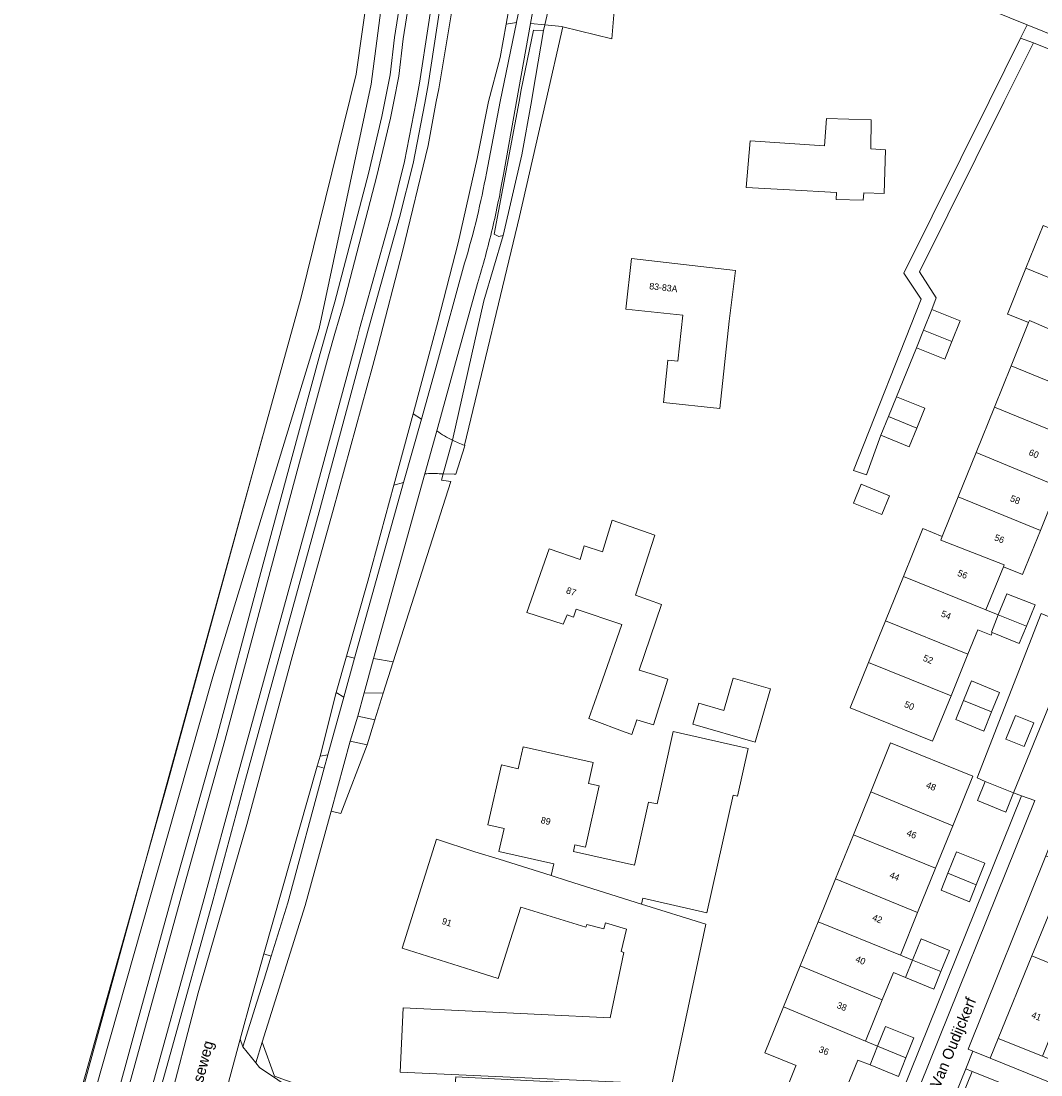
# Model space of a CAD drawing. Header units: metres. Extents: x 151448 to 154749, y 463108 to 465296.
# Tile 428 of 449: x 154205 to 154322, y 464889 to 465009. Entities that reach past the tile are written whole.
import ezdxf
from ezdxf.enums import TextEntityAlignment as Align

# ---------------------------------------------------------------- set-up
doc = ezdxf.new("R2010")
doc.units = ezdxf.units.M
for name, color, linetype, lineweight in [('B-PV-GR-BEPLANTING_CULTUUR_BODEMBEDEKKER-GV', 253, 'Continuous', 9), ('B-PV-GR-BEPLANTING_CULTUUR_BOSPLANTSOEN-GV', 253, 'Continuous', 9), ('B-PV-GR-BEPLANTING_CULTUUR_HEESTERS-GV', 253, 'Continuous', 9), ('B-PV-GR-GRAS-GV', 253, 'Continuous', 9), ('B-PV-GR-GROENVOORZIENING-GV', 253, 'Continuous', 9), ('B-PV-GR-HAAG-GV', 253, 'Continuous', 9), ('B-PV-GW-TALUD_KRUIN-G', 253, 'Continuous', 9), ('B-PV-IE-TERREINAFSCHEIDING_KUNSTMATIG_HEKWERK-G', 253, 'Continuous', 9), ('B-PV-OG-BEBOUWING-GV', 1, 'Continuous', 9), ('B-PV-OG-BEBOUWING-T18', 2, 'Continuous', 9), ('B-PV-OG-TERREIN_BEGROEID-GV', 253, 'Continuous', 9), ('B-PV-OG-TERREIN_ERF-GV', 253, 'Continuous', 9), ('B-PV-OG-TOPOGRAFIE-T18', 2, 'Continuous', 9), ('B-PV-OG-WATER-GV', 253, 'Continuous', 9), ('B-PV-VH-GESLOTENVERHARDING_ASFALT-GV', 253, 'Continuous', 9), ('B-PV-VH-HALFVERHARDING_GRASBETONSTEEN-GV', 253, 'Continuous', 9), ('B-PV-VH-OPENVERHARDING_BETONSTRAATSTEEN-GV', 253, 'Continuous', 9), ('B-PV-VH-OPENVERHARDING_SIERBESTRATING-GV', 253, 'Continuous', 9), ('B-PV-VH-OPENVERHARDING_STRAATBAKSTEEN-GV', 253, 'Continuous', 9), ('B-PV-VH-OPENVERHARDING_TEGEL-GV', 253, 'Continuous', 9)]:
    doc.layers.add(name, color=color, linetype=linetype, lineweight=lineweight)
doc.styles.add('Drong', font='txt', dxfattribs={"height": 1.8})

msp = doc.modelspace()

# ---------------------------------------------------------------- linework, layer by layer
at = {"layer": 'B-PV-GR-BEPLANTING_CULTUUR_BODEMBEDEKKER-GV', "flags": 128}
for points in [[(154325.041, 464912.429), (154325.103, 464912.583), (154322.471, 464913.644), (154313.558, 464891.513), (154314.102, 464891.292), (154316.104, 464890.48), (154317.02, 464892.74), (154320.85, 464902.19), (154323.8, 464909.33)], [(154231.995, 464889.955), (154232.43, 464889.42), (154240.713, 464883.846), (154240.65, 464883.57), (154257.71, 464882.68), (154264.39, 464884.85), (154280.42, 464884.44), (154281.073, 464884.178), (154281.172, 464886.772), (154280.06, 464887.056), (154254.9, 464888.357), (154254.725, 464886.171), (154238.692, 464886.764), (154234.16, 464888.426), (154232.732, 464892.291)]]:
    msp.add_lwpolyline(points, close=True, dxfattribs=at)
at = {"layer": 'B-PV-GR-BEPLANTING_CULTUUR_BOSPLANTSOEN-GV', "flags": 128}
msp.add_lwpolyline([(154346.76, 465002.541), (154346.565, 465002.629), (154337.449, 465006.729), (154328.689, 465010.326), (154317.203, 465014.077), (154300.808, 465020.564), (154299.272, 465021.095), (154282.261, 465026.978), (154276.654, 465028.915), (154269.029, 465031.552), (154268.249, 465030.771), (154267.377, 465029.496), (154266.827, 465028.091), (154267.475, 465028.126), (154271.937, 465028.365), (154320.33, 465008.79), (154342.06, 465000), (154345.21, 464998.725), (154345.736, 465000)], close=True, dxfattribs=at)
at = {"layer": 'B-PV-GR-BEPLANTING_CULTUUR_HEESTERS-GV', "flags": 128}
msp.add_lwpolyline([(154319.972, 464926.163), (154321.075, 464928.875), (154319.002, 464929.718), (154317.899, 464927.006)], close=True, dxfattribs=at)
at = {"layer": 'B-PV-GR-GRAS-GV', "flags": 128}
msp.add_lwpolyline([(154209.985, 464878.889), (154225.715, 464936.061), (154237.211, 464977.608), (154243.502, 465003.134), (154248.073, 465035.494), (154249.204, 465053.009), (154248.616, 465066.903), (154247.784, 465095.977), (154244.176, 465155.141), (154242.605, 465180.911), (154241.626, 465180.835), (154241.605, 465181.126), (154225.185, 465179.554), (154211.873, 465178.518), (154211.84, 465178.003), (154211.601, 465177.38), (154211.092, 465177.108), (154209.961, 465176.814), (154194.53, 465175.6)], dxfattribs=at)
at = {"layer": 'B-PV-GR-GROENVOORZIENING-GV', "flags": 128}
for points in [[(154258.404, 464991.817), (154259.985, 465000), (154261.87, 465009.075), (154260.668, 465008.878), (154259.989, 465005.04), (154258.636, 465000), (154257.334, 464993.478), (154255.185, 464983.817), (154252.834, 464974.781), (154251.69, 464970.512), (154250.008, 464964.233)], [(154250.008, 464964.233), (154250.992, 464963.66), (154252.798, 464970.21), (154255.915, 464981.519)]]:
    msp.add_lwpolyline(points, dxfattribs=at)
at = {"layer": 'B-PV-GR-GROENVOORZIENING-GV'}
for points in [[(154257.343, 464986.774, 0.0128622), (154258.404, 464991.817)], [(154255.915, 464981.519, 0.0148336), (154257.343, 464986.774)]]:
    msp.add_lwpolyline(points, format="xyb", dxfattribs=at)
at = {"layer": 'B-PV-GR-GROENVOORZIENING-GV', "flags": 128}
for points in [[(154248.927, 464956.371), (154247.824, 464956.086), (154244.817, 464945.084), (154242.378, 464936.511), (154243.315, 464936.26)], [(154239.844, 464923.685), (154239.033, 464923.924), (154232.927, 464902.411), (154233.773, 464902.144), (154235.672, 464908.246)], [(154307.656, 464873.225), (154314.03, 464888.968), (154313.289, 464889.27), (154306.914, 464873.524)]]:
    msp.add_lwpolyline(points, close=True, dxfattribs=at)
at = {"layer": 'B-PV-GR-HAAG-GV', "flags": 128}
msp.add_lwpolyline([(154258.404, 464991.817), (154259.985, 465000), (154261.87, 465009.075), (154260.668, 465008.878), (154259.989, 465005.04), (154258.636, 465000), (154257.334, 464993.478), (154255.185, 464983.817), (154252.834, 464974.781), (154251.69, 464970.512), (154250.008, 464964.233), (154250.992, 464963.66), (154252.798, 464970.21), (154255.915, 464981.519)], dxfattribs=at)
at = {"layer": 'B-PV-GR-HAAG-GV'}
for points in [[(154257.343, 464986.774, 0.0128622), (154258.404, 464991.817)], [(154255.915, 464981.519, 0.0148336), (154257.343, 464986.774)]]:
    msp.add_lwpolyline(points, format="xyb", dxfattribs=at)
at = {"layer": 'B-PV-GR-HAAG-GV', "flags": 128}
for points in [[(154248.927, 464956.371), (154247.824, 464956.086), (154244.817, 464945.084), (154242.378, 464936.511), (154243.315, 464936.26)], [(154232.927, 464902.411), (154233.773, 464902.144), (154235.672, 464908.246), (154239.844, 464923.685), (154239.033, 464923.924)], [(154313.289, 464889.27), (154306.914, 464873.524), (154307.656, 464873.225), (154314.03, 464888.968)]]:
    msp.add_lwpolyline(points, close=True, dxfattribs=at)
at = {"layer": 'B-PV-GW-TALUD_KRUIN-G', "flags": 128}
for points in [[(154209.985, 464878.889), (154211.274, 464878.477), (154214.424, 464889.578), (154221.743, 464915.375), (154227.069, 464934.147), (154239.239, 464974.023), (154245.194, 465001.988), (154249.337, 465033.578), (154250.891, 465065.686), (154247.784, 465095.977)], [(154281.172, 464886.772), (154280.06, 464887.056), (154254.9, 464888.357), (154254.725, 464886.171), (154238.692, 464886.764), (154234.16, 464888.426), (154232.732, 464892.291)]]:
    msp.add_lwpolyline(points, dxfattribs=at)
at = {"layer": 'B-PV-IE-TERREINAFSCHEIDING_KUNSTMATIG_HEKWERK-G', "flags": 128}
for points in [[(154209.797, 464878.984), (154221.855, 464921.83), (154232.758, 464961.627)], [(154306.914, 464873.524), (154313.289, 464889.27)], [(154313.289, 464889.27), (154314.03, 464888.968)], [(154314.03, 464888.968), (154318.136, 464887.299)]]:
    msp.add_lwpolyline(points, dxfattribs=at)
at = {"layer": 'B-PV-OG-BEBOUWING-GV', "flags": 128}
for points in [[(154297.134, 464994.93), (154288.612, 464995.493), (154288.155, 464990.17), (154293.096, 464989.902), (154298.483, 464989.61), (154298.451, 464988.783), (154301.532, 464988.732), (154301.619, 464989.573), (154303.967, 464989.498), (154304.126, 464994.468), (154302.441, 464994.579), (154302.451, 464997.915), (154297.35, 464998.066)], [(154331.864, 464981.931), (154322.166, 464985.832), (154320.191, 464980.923), (154329.853, 464976.967)], [(154280.332, 464970.299), (154279.186, 464970.41), (154278.684, 464965.562), (154285.138, 464964.859), (154286.216, 464974.856), (154286.915, 464980.667), (154275.017, 464982.048), (154274.38, 464976.238), (154280.883, 464975.548)], [(154329.853, 464976.967), (154320.191, 464980.923), (154318.081, 464975.682), (154318.31, 464975.59), (154320.49, 464974.71), (154320.583, 464974.928), (154326.978, 464972.199), (154327.777, 464971.868), (154327.97, 464972.32)], [(154308.461, 464973.843), (154311.701, 464972.522), (154312.66, 464974.9), (154309.413, 464976.213)], [(154327.933, 464965.901), (154330.17, 464971.42), (154327.97, 464972.32), (154327.777, 464971.868), (154326.978, 464972.199), (154320.583, 464974.928), (154320.49, 464974.71), (154318.489, 464969.752)], [(154311.701, 464972.522), (154308.461, 464973.843), (154307.64, 464971.8), (154310.89, 464970.51)], [(154316.583, 464965.028), (154326.011, 464961.159), (154327.933, 464965.901), (154318.489, 464969.752)], [(154304.447, 464963.941), (154307.683, 464962.61), (154308.61, 464964.9), (154305.37, 464966.21)], [(154314.479, 464959.814), (154323.896, 464955.94), (154326.011, 464961.159), (154316.583, 464965.028)], [(154307.683, 464962.61), (154304.447, 464963.941), (154303.58, 464961.81), (154306.82, 464960.48)], [(154314.479, 464959.814), (154312.44, 464954.759), (154321.852, 464950.899), (154323.896, 464955.94)], [(154303.68, 464952.71), (154304.56, 464954.88), (154301.32, 464956.2), (154300.44, 464954.03)], [(154310.6, 464950.2), (154310.443, 464949.797), (154317.688, 464946.976), (154317.6, 464946.75), (154319.81, 464945.86), (154321.852, 464950.899), (154312.44, 464954.759)], [(154275.498, 464943.481), (154277.7, 464950.375), (154272.827, 464952.07), (154271.703, 464948.469), (154269.609, 464949.144), (154269.151, 464947.569), (154265.586, 464948.788), (154263.046, 464941.513), (154267.209, 464940.182), (154267.668, 464941.22), (154268.391, 464940.971), (154268.7, 464941.896), (154273.91, 464940.13), (154271.419, 464933.017), (154270.137, 464929.357), (154270.433, 464929.247), (154274.309, 464927.806), (154275.066, 464927.524), (154275.614, 464929.229), (154277.558, 464928.625), (154279.194, 464933.886), (154277.533, 464934.401), (154275.9, 464934.911), (154278.465, 464942.423)], [(154306.16, 464945.613), (154315.595, 464941.804), (154317.6, 464946.75), (154317.688, 464946.976), (154310.443, 464949.797), (154310.6, 464950.2), (154308.4, 464951.13)], [(154306.16, 464945.613), (154304.109, 464940.561), (154313.537, 464936.728), (154314.676, 464939.536), (154316.212, 464938.924), (154316.323, 464939.203), (154316.23, 464939.24), (154317.022, 464941.228), (154315.595, 464941.804)], [(154320.238, 464939.929), (154321.24, 464942.37), (154317.99, 464943.66), (154317.022, 464941.228)], [(154302.169, 464935.785), (154311.613, 464931.981), (154313.537, 464936.728), (154304.109, 464940.561)], [(154320.238, 464939.929), (154317.022, 464941.228), (154316.23, 464939.24), (154316.323, 464939.203), (154319.43, 464937.96)], [(154311.613, 464931.981), (154302.169, 464935.785), (154300.06, 464930.59), (154309.5, 464926.77)], [(154282.04, 464928.724), (154289.183, 464926.649), (154290.955, 464932.75), (154286.677, 464933.993), (154285.599, 464930.283), (154282.734, 464931.115)], [(154316.252, 464930.113), (154317.17, 464932.36), (154313.94, 464933.67), (154313.024, 464931.413)], [(154313.024, 464931.413), (154312.15, 464929.26), (154315.36, 464927.93), (154316.252, 464930.113)], [(154276.182, 464908.128), (154276.329, 464908.78), (154283.645, 464907.132), (154286.677, 464920.595), (154287.165, 464920.485), (154288.395, 464925.948), (154279.81, 464927.881), (154277.943, 464919.589), (154276.977, 464919.807), (154275.35, 464912.581), (154268.367, 464914.154), (154268.539, 464914.92), (154269.754, 464914.646), (154271.332, 464921.653), (154270.079, 464921.935), (154270.621, 464924.343), (154262.628, 464926.143), (154262.057, 464923.608), (154260.119, 464924.045), (154258.579, 464917.207), (154260.443, 464916.787), (154259.845, 464914.132), (154266.112, 464912.72), (154265.814, 464911.399), (154267.711, 464910.801)], [(154311.812, 464917.089), (154314.112, 464922.761), (154304.696, 464926.584), (154302.416, 464920.962)], [(154318.764, 464920.871), (154315.515, 464922.174), (154314.64, 464919.98), (154317.87, 464918.63)], [(154302.416, 464920.962), (154300.43, 464916.064), (154309.837, 464912.217), (154311.812, 464917.089)], [(154298.382, 464911.013), (154307.789, 464907.167), (154309.837, 464912.217), (154300.43, 464916.064)], [(154272.592, 464895.104), (154248.889, 464896.244), (154248.52, 464888.886), (154279.628, 464887.448), (154283.548, 464905.803), (154276.182, 464908.128), (154267.711, 464910.801), (154265.814, 464911.399), (154259.858, 464913.279), (154257.098, 464914.111), (154252.695, 464915.567), (154248.744, 464903.066), (154256.737, 464900.54), (154259.767, 464899.582), (154261.143, 464903.938), (154262.347, 464907.75), (154269.783, 464905.46), (154269.891, 464905.785), (154271.837, 464905.298), (154272.053, 464905.974), (154274.446, 464905.245), (154273.836, 464902.672), (154274.134, 464902.591)], [(154314.484, 464910.317), (154315.49, 464912.82), (154312.24, 464914.12), (154311.245, 464911.641)], [(154311.245, 464911.641), (154310.47, 464909.71), (154313.71, 464908.39), (154314.484, 464910.317)], [(154298.382, 464911.013), (154296.389, 464906.097), (154305.807, 464902.28), (154307.789, 464907.167)], [(154303.728, 464897.153), (154305.005, 464900.301), (154306.4, 464899.71), (154307.207, 464901.713), (154305.807, 464902.28), (154296.389, 464906.097), (154294.337, 464901.035)], [(154310.452, 464900.399), (154311.43, 464902.82), (154308.18, 464904.13), (154307.207, 464901.713)], [(154306.4, 464899.71), (154309.64, 464898.39), (154310.452, 464900.399), (154307.207, 464901.713)], [(154320.85, 464902.19), (154317.02, 464892.74), (154322.079, 464890.689), (154325.909, 464900.139)], [(154292.439, 464896.354), (154301.816, 464892.437), (154303.728, 464897.153), (154294.337, 464901.035)], [(154301.816, 464892.437), (154292.439, 464896.354), (154290.3, 464891.08), (154293.862, 464889.634), (154293.848, 464889.602), (154292.172, 464885.413), (154297.28, 464883.304), (154298.983, 464887.493), (154299.005, 464887.547), (154299.716, 464887.258), (154300.936, 464890.266), (154302.34, 464889.7), (154303.203, 464891.857)], [(154306.433, 464890.508), (154307.35, 464892.81), (154304.1, 464894.1), (154303.203, 464891.857)], [(154306.433, 464890.508), (154303.203, 464891.857), (154302.34, 464889.7), (154305.59, 464888.39)]]:
    msp.add_lwpolyline(points, close=True, dxfattribs=at)
at = {"layer": 'B-PV-OG-TERREIN_BEGROEID-GV', "flags": 128}
for points in [[(154249.411, 465102.874), (154250.91, 465078.186), (154251.863, 465061.778), (154252.034, 465053.604), (154251.93, 465048.313), (154251.681, 465040.32), (154251.088, 465033.003), (154250.151, 465023.284), (154248.816, 465013.147), (154247.902, 465007.331), (154247.374, 465003.067), (154246.446, 464998.297), (154244.896, 464991.754), (154241.066, 464977.089), (154239.373, 464971.145), (154236.055, 464958.965), (154232.577, 464946.088), (154227.506, 464927.095), (154222.668, 464909.889), (154218.411, 464894.511), (154215.355, 464883.351)], [(154215.355, 464883.351), (154218.411, 464894.511), (154222.668, 464909.889), (154227.506, 464927.095), (154232.577, 464946.088), (154236.055, 464958.965), (154239.373, 464971.145), (154241.066, 464977.089), (154244.896, 464991.754), (154246.446, 464998.297), (154247.374, 465003.067), (154247.902, 465007.331), (154248.816, 465013.147), (154250.151, 465023.284), (154251.088, 465033.003), (154251.681, 465040.32), (154251.93, 465048.313), (154252.034, 465053.604), (154251.863, 465061.778), (154250.91, 465078.186), (154249.411, 465102.874)], [(154216.319, 464883.087), (154223.631, 464909.62), (154228.47, 464926.831), (154237.02, 464958.703), (154240.336, 464970.877), (154241.068, 464973.445), (154242.031, 464976.826), (154245.866, 464991.512), (154247.424, 464998.086), (154247.796, 465000), (154248.362, 465002.91), (154248.892, 465007.192), (154249.806, 465013.004), (154251.145, 465023.171), (154252.084, 465032.915), (154252.68, 465040.264), (154252.93, 465048.288), (154253.034, 465053.605), (154252.862, 465061.817), (154252.609, 465066.064), (154251.387, 465086.548), (154250.409, 465102.936)], [(154247.784, 465095.977), (154250.891, 465065.686), (154249.337, 465033.578), (154245.194, 465001.988), (154239.239, 464974.023), (154227.069, 464934.147), (154221.743, 464915.375), (154214.424, 464889.578), (154211.274, 464878.477)], [(154252.286, 465012.145), (154251.77, 465008.842), (154250.765, 465002.093), (154250.362, 465000), (154249.039, 464993.128), (154247.494, 464986.979), (154243.88, 464973.968), (154243.553, 464972.76), (154238.288, 464953.282), (154229.873, 464922.66), (154226.099, 464908.749), (154218.711, 464882.126)], [(154219.759, 464882.162), (154222.471, 464891.845), (154227.064, 464908.485), (154230.838, 464922.397), (154239.253, 464953.02), (154242.222, 464964.058), (154244.844, 464973.703), (154248.461, 464986.723), (154250.016, 464992.911), (154251.344, 464999.811), (154251.751, 465001.925), (154252.759, 465008.691), (154253.27, 465011.966)], [(154253.27, 465011.966), (154252.759, 465008.691), (154251.751, 465001.925), (154251.344, 464999.811), (154250.016, 464992.911), (154248.461, 464986.723), (154244.844, 464973.703), (154242.222, 464964.058), (154239.253, 464953.02), (154230.838, 464922.397), (154227.064, 464908.485), (154222.471, 464891.845), (154219.759, 464882.162)], [(154221.624, 464883.455), (154225.409, 464897.966), (154230.979, 464917.227), (154236.176, 464936.438), (154240.878, 464953.236), (154245.42, 464969.772), (154246.017, 464972.081), (154248.797, 464982.833), (154251.727, 464994.969), (154252.643, 465000), (154252.95, 465001.47), (154254.668, 465011.791)], [(154254.514, 464961.23), (154258.097, 464977.204), (154260.317, 464984.663), (154259.837, 464984.571), (154259.288, 464984.822), (154262.14, 465000), (154262.394, 465001.351), (154263.791, 465008.199), (154264.941, 465008.149), (154265.083, 465008.776), (154263.467, 465008.929), (154261.861, 465000), (154261.835, 465000), (154260.353, 464991.663)], [(154257.391, 464979.156), (154254.77, 464969.663), (154252.739, 464962.308)], [(154251.363, 464957.37), (154245.496, 464936.243), (154247.742, 464935.869), (154254.32, 464956.506), (154253.265, 464956.656), (154253.443, 464957.383)], [(154253.443, 464957.383), (154253.007, 464957.395)], [(154314.03, 464888.968), (154307.656, 464873.225), (154311.791, 464871.554), (154322.808, 464867.13), (154318.972, 464870.676)], [(154320.179, 464886.478), (154318.136, 464887.299), (154314.03, 464888.968)]]:
    msp.add_lwpolyline(points, dxfattribs=at)
for points in [[(154247.784, 465095.977), (154248.616, 465066.903), (154249.204, 465053.009), (154248.073, 465035.494), (154243.502, 465003.134), (154237.211, 464977.608), (154225.715, 464936.061), (154209.985, 464878.889), (154211.274, 464878.477), (154214.424, 464889.578), (154221.743, 464915.375), (154227.069, 464934.147), (154239.239, 464974.023), (154245.194, 465001.988), (154249.337, 465033.578), (154250.891, 465065.686)], [(154243.666, 464929.653), (154245.616, 464929.197), (154246.593, 464932.263), (154244.406, 464932.318)], [(154240.621, 464918.746), (154241.745, 464918.49), (154244.771, 464926.343), (154242.809, 464926.756)]]:
    msp.add_lwpolyline(points, close=True, dxfattribs=at)
at = {"layer": 'B-PV-OG-TERREIN_BEGROEID-GV'}
for points in [[(154260.353, 464991.663, -0.0163265), (154259.09, 464985.472)], [(154259.09, 464985.472, -0.0150588), (154257.391, 464979.156)], [(154252.739, 464962.308, 0.0507894), (154254.514, 464961.23)], [(154253.007, 464957.395, 0.0444121), (154251.363, 464957.37)]]:
    msp.add_lwpolyline(points, format="xyb", dxfattribs=at)
at = {"layer": 'B-PV-OG-TERREIN_ERF-GV', "flags": 128}
for points in [[(154329.249, 465003.428), (154321.04, 465006.72), (154317.692, 465000), (154307.99, 464980.52), (154309.927, 464977.548), (154309.413, 464976.213), (154312.66, 464974.9), (154311.701, 464972.522), (154310.89, 464970.51), (154307.64, 464971.8), (154305.37, 464966.21), (154308.61, 464964.9), (154307.683, 464962.61), (154306.82, 464960.48), (154303.58, 464961.81), (154301.945, 464957.284), (154300.43, 464957.76), (154308.2, 464977.39), (154306.19, 464980.34), (154315.961, 465000), (154319.578, 465007.276), (154320.33, 465008.79), (154271.937, 465028.365)], [(154273.075, 465010.833), (154272.788, 465007.192), (154267.171, 465008.558), (154265.204, 465000), (154262.182, 464986.847), (154255.888, 464960.659), (154255.937, 464960.643), (154255.886, 464960.479), (154254.912, 464957.342), (154254.73, 464957.347), (154253.443, 464957.383), (154253.265, 464956.656), (154254.32, 464956.506), (154247.742, 464935.869), (154246.593, 464932.263), (154245.616, 464929.197), (154244.771, 464926.343), (154241.745, 464918.49), (154240.621, 464918.746), (154237.67, 464907.942), (154232.732, 464892.291), (154234.16, 464888.426)], [(154267.171, 465008.558), (154267.041, 465008.59), (154265.083, 465008.776), (154264.941, 465008.149), (154263.735, 465000.984), (154263.557, 465000), (154262.453, 464993.898), (154260.317, 464984.663), (154258.097, 464977.204), (154254.514, 464961.23)], [(154255.888, 464960.659), (154262.182, 464986.847), (154265.204, 465000), (154267.171, 465008.558)], [(154323.896, 464955.94), (154321.852, 464950.899), (154319.81, 464945.86), (154317.6, 464946.75), (154315.595, 464941.804), (154317.022, 464941.228), (154317.99, 464943.66), (154321.24, 464942.37), (154320.238, 464939.929), (154319.43, 464937.96), (154316.323, 464939.203), (154316.212, 464938.924), (154314.676, 464939.536), (154313.537, 464936.728), (154311.613, 464931.981), (154309.5, 464926.77), (154300.06, 464930.59), (154302.169, 464935.785), (154304.109, 464940.561), (154306.16, 464945.613), (154308.4, 464951.13), (154310.6, 464950.2), (154312.44, 464954.759), (154314.479, 464959.814), (154316.583, 464965.028), (154318.489, 464969.752), (154320.49, 464974.71), (154318.31, 464975.59), (154318.081, 464975.682), (154320.191, 464980.923), (154322.166, 464985.832)], [(154254.514, 464961.23), (154254.509, 464961.219), (154253.443, 464957.383)], [(154253.443, 464957.383), (154254.73, 464957.347), (154254.912, 464957.342), (154255.886, 464960.479), (154255.937, 464960.643), (154255.888, 464960.659)], [(154303.753, 464880.994), (154319.678, 464920.531), (154318.764, 464920.871), (154317.87, 464918.63), (154314.64, 464919.98), (154315.515, 464922.174), (154314.596, 464922.571), (154321.916, 464941.387)], [(154292.172, 464885.413), (154293.848, 464889.602), (154293.862, 464889.634), (154290.3, 464891.08), (154292.439, 464896.354), (154294.337, 464901.035), (154296.389, 464906.097), (154298.382, 464911.013), (154300.43, 464916.064), (154302.416, 464920.962), (154304.696, 464926.584), (154314.112, 464922.761), (154311.812, 464917.089), (154309.837, 464912.217), (154307.789, 464907.167), (154305.807, 464902.28), (154307.207, 464901.713), (154308.18, 464904.13), (154311.43, 464902.82), (154310.452, 464900.399), (154309.64, 464898.39), (154306.4, 464899.71), (154305.005, 464900.301), (154303.728, 464897.153), (154301.816, 464892.437), (154303.203, 464891.857), (154304.1, 464894.1), (154307.35, 464892.81), (154306.433, 464890.508), (154305.59, 464888.39), (154302.34, 464889.7), (154300.936, 464890.266), (154299.716, 464887.258)], [(154323.8, 464909.33), (154320.85, 464902.19), (154325.909, 464900.139)]]:
    msp.add_lwpolyline(points, dxfattribs=at)
for points in [[(154265.811, 465011.965), (154265.083, 465008.776), (154267.041, 465008.59), (154267.171, 465008.558), (154272.788, 465007.192), (154273.075, 465010.833), (154270.619, 465010.645)], [(154309.413, 464976.213), (154309.927, 464977.548), (154307.99, 464980.52), (154317.692, 465000), (154321.04, 465006.72), (154319.578, 465007.276), (154315.961, 465000), (154306.19, 464980.34), (154308.2, 464977.39), (154300.43, 464957.76), (154301.945, 464957.284), (154303.58, 464961.81), (154304.447, 464963.941), (154305.37, 464966.21), (154307.64, 464971.8), (154308.461, 464973.843)], [(154297.134, 464994.93), (154297.35, 464998.066), (154302.451, 464997.915), (154302.441, 464994.579), (154304.126, 464994.468), (154303.967, 464989.498), (154301.619, 464989.573), (154301.532, 464988.732), (154298.451, 464988.783), (154298.483, 464989.61), (154293.096, 464989.902), (154288.155, 464990.17), (154288.612, 464995.493)], [(154280.332, 464970.299), (154280.883, 464975.548), (154274.38, 464976.238), (154275.017, 464982.048), (154286.915, 464980.667), (154286.216, 464974.856), (154285.138, 464964.859), (154278.684, 464965.562), (154279.186, 464970.41)], [(154303.68, 464952.71), (154300.44, 464954.03), (154301.32, 464956.2), (154304.56, 464954.88)], [(154275.498, 464943.481), (154278.465, 464942.423), (154275.9, 464934.911), (154277.533, 464934.401), (154279.194, 464933.886), (154277.558, 464928.625), (154275.614, 464929.229), (154275.066, 464927.524), (154274.309, 464927.806), (154270.433, 464929.247), (154270.137, 464929.357), (154271.419, 464933.017), (154273.91, 464940.13), (154268.7, 464941.896), (154268.391, 464940.971), (154267.668, 464941.22), (154267.209, 464940.182), (154263.046, 464941.513), (154265.586, 464948.788), (154269.151, 464947.569), (154269.609, 464949.144), (154271.703, 464948.469), (154272.827, 464952.07), (154277.7, 464950.375)], [(154282.04, 464928.724), (154282.734, 464931.115), (154285.599, 464930.283), (154286.677, 464933.993), (154290.955, 464932.75), (154289.183, 464926.649)], [(154313.024, 464931.413), (154313.94, 464933.67), (154317.17, 464932.36), (154316.252, 464930.113), (154315.36, 464927.93), (154312.15, 464929.26)], [(154288.395, 464925.948), (154287.165, 464920.485), (154286.677, 464920.595), (154283.645, 464907.132), (154276.329, 464908.78), (154276.182, 464908.128), (154283.548, 464905.803), (154279.628, 464887.448), (154248.52, 464888.886), (154248.889, 464896.244), (154272.592, 464895.104), (154274.134, 464902.591), (154273.836, 464902.672), (154274.446, 464905.245), (154272.053, 464905.974), (154271.837, 464905.298), (154269.891, 464905.785), (154269.783, 464905.46), (154262.347, 464907.75), (154261.143, 464903.938), (154259.767, 464899.582), (154256.737, 464900.54), (154248.744, 464903.066), (154252.695, 464915.567), (154257.098, 464914.111), (154259.858, 464913.279), (154265.814, 464911.399), (154266.112, 464912.72), (154259.845, 464914.132), (154260.443, 464916.787), (154258.579, 464917.207), (154260.119, 464924.045), (154262.057, 464923.608), (154262.628, 464926.143), (154270.621, 464924.343), (154270.079, 464921.935), (154271.332, 464921.653), (154269.754, 464914.646), (154268.539, 464914.92), (154268.367, 464914.154), (154275.35, 464912.581), (154276.977, 464919.807), (154277.943, 464919.589), (154279.81, 464927.881)], [(154311.245, 464911.641), (154312.24, 464914.12), (154315.49, 464912.82), (154314.484, 464910.317), (154313.71, 464908.39), (154310.47, 464909.71)], [(154337.256, 464884.537), (154332.197, 464886.588), (154327.138, 464888.639), (154322.079, 464890.689), (154317.02, 464892.74), (154316.104, 464890.48), (154361.65, 464872.01), (154362.553, 464874.283), (154357.493, 464876.334), (154352.434, 464878.385), (154347.375, 464880.436), (154342.316, 464882.486)]]:
    msp.add_lwpolyline(points, close=True, dxfattribs=at)
at = {"layer": 'B-PV-OG-TERREIN_ERF-GV'}
for points in [[(154254.514, 464961.23, 0.0385669), (154255.888, 464960.659)], [(154255.888, 464960.659, -0.0385669), (154254.514, 464961.23)]]:
    msp.add_lwpolyline(points, format="xyb", dxfattribs=at)
at = {"layer": 'B-PV-OG-WATER-GV', "flags": 128}
msp.add_lwpolyline([(154259.837, 464984.571), (154260.317, 464984.663), (154262.453, 464993.898), (154263.557, 465000), (154263.735, 465000.984), (154264.941, 465008.149), (154263.791, 465008.199), (154262.394, 465001.351), (154262.14, 465000), (154259.288, 464984.822)], close=True, dxfattribs=at)
at = {"layer": 'B-PV-VH-GESLOTENVERHARDING_ASFALT-GV', "flags": 128}
for points in [[(154249.806, 465013.004), (154248.892, 465007.192), (154248.362, 465002.91), (154247.796, 465000), (154247.424, 464998.086), (154245.866, 464991.512), (154242.031, 464976.826), (154241.068, 464973.445), (154240.336, 464970.877), (154237.02, 464958.703), (154228.47, 464926.831), (154223.631, 464909.62), (154216.319, 464883.087)], [(154227.154, 464881.308), (154230.202, 464892.646), (154231.556, 464897.522), (154231.558, 464897.53), (154232.314, 464900.25), (154232.927, 464902.411), (154239.033, 464923.924), (154239.356, 464925.063), (154241.193, 464932.343), (154242.378, 464936.511), (154244.817, 464945.084), (154247.824, 464956.086), (154250.008, 464964.233), (154251.69, 464970.512), (154252.834, 464974.781), (154255.185, 464983.817), (154257.334, 464993.478), (154258.636, 465000), (154259.989, 465005.04), (154260.668, 465008.878), (154261.398, 465013.007)], [(154218.711, 464882.126), (154226.099, 464908.749), (154229.873, 464922.66), (154238.288, 464953.282), (154243.553, 464972.76), (154243.88, 464973.968), (154247.494, 464986.979), (154249.039, 464993.128), (154250.362, 465000), (154250.765, 465002.093), (154251.77, 465008.842), (154252.286, 465012.145)], [(154254.668, 465011.791), (154252.95, 465001.47), (154252.643, 465000), (154251.727, 464994.969), (154248.797, 464982.833), (154246.017, 464972.081), (154245.42, 464969.772), (154240.878, 464953.236), (154236.176, 464936.438), (154230.979, 464917.227), (154225.409, 464897.966), (154221.624, 464883.455)]]:
    msp.add_lwpolyline(points, dxfattribs=at)
at = {"layer": 'B-PV-VH-HALFVERHARDING_GRASBETONSTEEN-GV', "flags": 128}
for points in [[(154241.193, 464932.343), (154242.074, 464931.81), (154243.315, 464936.26), (154242.378, 464936.511)], [(154247.742, 464935.869), (154245.496, 464936.243), (154244.406, 464932.318), (154246.593, 464932.263)], [(154239.033, 464923.924), (154239.844, 464923.685), (154240.259, 464925.219), (154239.356, 464925.063)]]:
    msp.add_lwpolyline(points, close=True, dxfattribs=at)
at = {"layer": 'B-PV-VH-OPENVERHARDING_BETONSTRAATSTEEN-GV', "flags": 128}
for points in [[(154321.916, 464941.387), (154314.596, 464922.571), (154315.515, 464922.174), (154318.764, 464920.871), (154326.392, 464939.561), (154325.541, 464939.908), (154325.218, 464939.141), (154323.451, 464939.884), (154323.766, 464940.632)], [(154243.666, 464929.653), (154242.809, 464926.756), (154244.771, 464926.343), (154245.616, 464929.197)], [(154319.972, 464926.163), (154317.899, 464927.006), (154319.002, 464929.718), (154321.075, 464928.875)], [(154296.764, 464792.123), (154295.887, 464794.209), (154294.691, 464793.732), (154282.232, 464825.33), (154291.629, 464847.89), (154301.438, 464871.428), (154301.794, 464872.334), (154302.709, 464871.979), (154307.687, 464884.374), (154306.98, 464884.65), (154321.203, 464919.961), (154319.678, 464920.531), (154303.753, 464880.994), (154301.705, 464875.909), (154302.007, 464875.779), (154301.22, 464873.85), (154300.82, 464872.874), (154290.729, 464848.267), (154280.922, 464824.351), (154294.066, 464791.165)]]:
    msp.add_lwpolyline(points, close=True, dxfattribs=at)
for points in [[(154306.914, 464873.524), (154313.289, 464889.27), (154314.102, 464891.292), (154313.558, 464891.513), (154322.471, 464913.644), (154323.035, 464915.045), (154324.335, 464918.194), (154327.033, 464924.87), (154331.868, 464936.749), (154332.067, 464937.238), (154326.392, 464939.561), (154318.764, 464920.871), (154319.678, 464920.531), (154321.203, 464919.961), (154306.98, 464884.65)], [(154240.052, 464881.451), (154240.713, 464883.846), (154232.43, 464889.42), (154231.995, 464889.955), (154230.511, 464891.784), (154230.202, 464892.646), (154227.154, 464881.308), (154226.967, 464880.611), (154227.687, 464882.157), (154228.772, 464883.046)]]:
    msp.add_lwpolyline(points, dxfattribs=at)
at = {"layer": 'B-PV-VH-OPENVERHARDING_SIERBESTRATING-GV', "flags": 128}
for points in [[(154261.87, 465009.075), (154261.872, 465009.086), (154262.329, 465011.283), (154262.556, 465012.575), (154261.398, 465013.007), (154260.668, 465008.878)], [(154264.131, 465012.649), (154264.073, 465012.3), (154263.467, 465008.929), (154265.083, 465008.776), (154265.811, 465011.965), (154265.428, 465012.07)], [(154250.992, 464963.66), (154250.008, 464964.233), (154247.824, 464956.086), (154248.927, 464956.371)]]:
    msp.add_lwpolyline(points, close=True, dxfattribs=at)
for points in [[(154252.739, 464962.308), (154252.732, 464962.31), (154251.363, 464957.37)], [(154253.443, 464957.383), (154254.509, 464961.219), (154254.514, 464961.23)], [(154253.007, 464957.395), (154253.443, 464957.383)]]:
    msp.add_lwpolyline(points, dxfattribs=at)
at = {"layer": 'B-PV-VH-OPENVERHARDING_SIERBESTRATING-GV'}
for points in [[(154254.514, 464961.23, -0.0507894), (154252.739, 464962.308)], [(154251.363, 464957.37, -0.0444121), (154253.007, 464957.395)]]:
    msp.add_lwpolyline(points, format="xyb", dxfattribs=at)
at = {"layer": 'B-PV-VH-OPENVERHARDING_STRAATBAKSTEEN-GV', "flags": 128}
for points in [[(154240.259, 464925.219), (154242.074, 464931.81), (154241.193, 464932.343), (154239.356, 464925.063)], [(154233.773, 464902.144), (154232.927, 464902.411), (154232.314, 464900.25), (154231.558, 464897.53), (154231.556, 464897.522), (154230.202, 464892.646), (154230.511, 464891.784), (154232.119, 464896.872), (154232.953, 464899.512)]]:
    msp.add_lwpolyline(points, close=True, dxfattribs=at)
at = {"layer": 'B-PV-VH-OPENVERHARDING_TEGEL-GV', "flags": 128}
for points in [[(154260.353, 464991.663), (154261.835, 465000), (154261.861, 465000), (154263.467, 465008.929), (154264.073, 465012.3), (154264.131, 465012.649), (154266.448, 465026.512), (154264.764, 465026.807), (154264.21, 465022.003), (154262.556, 465012.575), (154262.329, 465011.283), (154261.872, 465009.086), (154261.87, 465009.075), (154259.985, 465000), (154258.404, 464991.817)], [(154255.915, 464981.519), (154252.798, 464970.21), (154250.992, 464963.66), (154248.927, 464956.371), (154243.315, 464936.26), (154242.074, 464931.81), (154240.259, 464925.219), (154239.844, 464923.685), (154235.672, 464908.246), (154233.773, 464902.144), (154232.953, 464899.512), (154232.119, 464896.872), (154230.511, 464891.784), (154231.995, 464889.955), (154232.732, 464892.291), (154237.67, 464907.942), (154240.621, 464918.746), (154242.809, 464926.756), (154243.666, 464929.653), (154244.406, 464932.318), (154245.496, 464936.243), (154251.363, 464957.37), (154252.732, 464962.31), (154252.739, 464962.308)], [(154252.739, 464962.308), (154254.77, 464969.663), (154257.391, 464979.156)], [(154361.65, 464872.01), (154316.104, 464890.48), (154314.102, 464891.292), (154313.289, 464889.27), (154314.03, 464888.968), (154318.136, 464887.299)]]:
    msp.add_lwpolyline(points, dxfattribs=at)
msp.add_lwpolyline([(154344.625, 464997.21), (154345.21, 464998.725), (154342.06, 465000), (154320.33, 465008.79), (154319.578, 465007.276), (154321.04, 465006.72), (154329.249, 465003.428), (154329.284, 465003.514), (154338.986, 464999.51), (154338.981, 464999.498)], close=True, dxfattribs=at)
at = {"layer": 'B-PV-VH-OPENVERHARDING_TEGEL-GV'}
for points in [[(154258.404, 464991.817, -0.0128622), (154257.343, 464986.774)], [(154259.09, 464985.472, 0.0163265), (154260.353, 464991.663)], [(154257.343, 464986.774, -0.0148336), (154255.915, 464981.519)], [(154257.391, 464979.156, 0.0150588), (154259.09, 464985.472)]]:
    msp.add_lwpolyline(points, format="xyb", dxfattribs=at)

# ---------------------------------------------------------------- texts
at = {"layer": 'B-PV-OG-BEBOUWING-T18', "style": 'Drong'}
for s, rotation, p in [('83-83A', 353.7, (154278.676, 464978.718)), ('60', 337.9, (154321.098, 464959.686)), ('58', 337.9, (154318.965, 464954.424)), ('56', 337.9, (154317.15, 464949.946)), ('56', 337.9, (154312.93, 464945.878)), ('87', 340.7, (154268.119, 464943.909)), ('54', 337.9, (154311.042, 464941.22)), ('52', 337.9, (154308.986, 464936.149)), ('50', 337.9, (154306.837, 464930.847)), ('48', 337.9, (154309.329, 464921.61)), ('89', 347.3, (154265.205, 464917.648)), ('46', 337.9, (154307.106, 464916.128)), ('44', 337.9, (154305.152, 464911.308)), ('91', 342.5, (154253.883, 464906.052)), ('42', 337.9, (154303.179, 464906.444)), ('40', 337.9, (154301.251, 464901.688)), ('38', 337.9, (154299.106, 464896.399)), ('41', 337.9, (154321.39, 464895.284)), ('36', 337.9, (154297.053, 464891.335))]:
    msp.add_text(s, height=0.75, rotation=rotation, dxfattribs=at).set_placement(p, align=Align.MIDDLE)
at = {"layer": 'B-PV-OG-TOPOGRAFIE-T18', "style": 'Drong'}
for s, rotation, p in [('Van Oudijckerf', 67.5, (154311.984, 464892.208)), ('Hamseweg', 75.2, (154225.69, 464888.353))]:
    msp.add_text(s, height=1.25, rotation=rotation, dxfattribs=at).set_placement(p, align=Align.MIDDLE)

doc.saveas('drawing.dxf')
